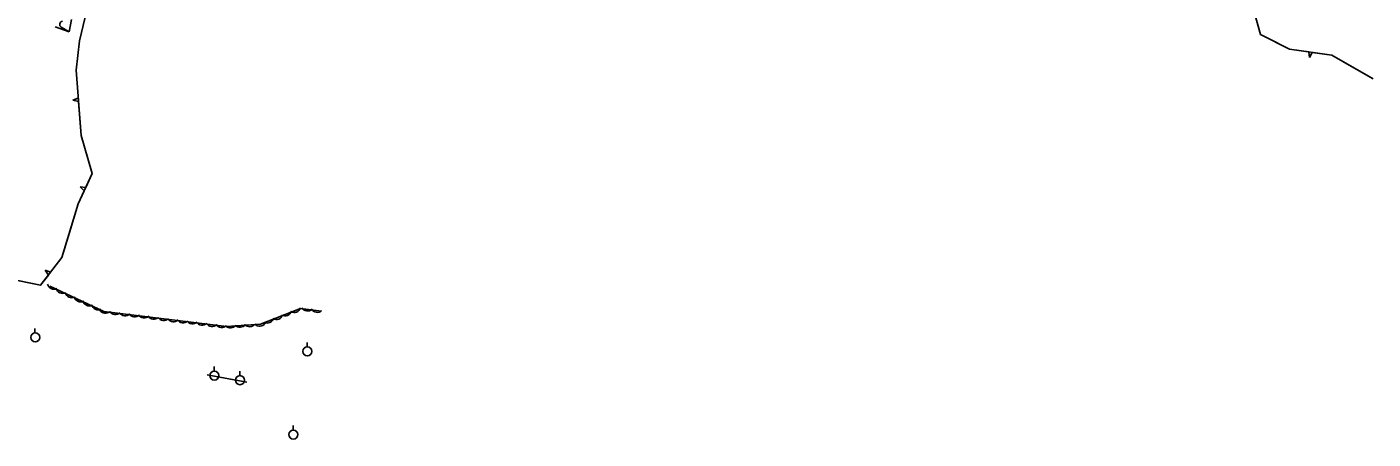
# Model space of a CAD drawing. Extents: x 978516 to 993312, y 1836504 to 1846212.
# Drawn here: x 981823 to 982569, y 1841457 to 1841686 of the extents above; entities that cross this region are included whole.
import ezdxf

# ---------------------------------------------------------------- set-up
doc = ezdxf.new("R2010")
doc.units = 0
for name, color, linetype in [('R_Drainage', 7, 'Continuous'), ('S_TREE', 7, 'Continuous'), ('S_UTILITY_POLE', 7, 'Continuous')]:
    doc.layers.add(name, color=color, linetype=linetype)

msp = doc.modelspace()

# ---------------------------------------------------------------- linework, layer by layer
at = {"layer": 'R_Drainage'}
for p in [(981838.44, 1841686.04), (981841.79, 1841685.72), (981847.45, 1841690.02)]:
    msp.add_line(p, (981846.22, 1841683.13), dxfattribs=at)
msp.add_arc((981842.73, 1841687.31), 1.83, 100.20455, 239.56739, dxfattribs=at)
at = {"layer": 'S_TREE'}
for p, q in [((982533.53, 1841672.03), (982534.05, 1841668.94)), ((982534.05, 1841668.94), (982535.48, 1841671.76)), ((981851.18, 1841646.48), (981848.27, 1841645.32)), ((981848.27, 1841645.32), (981851.33, 1841644.52)), ((981855.33, 1841596.75), (981852.24, 1841597.19)), ((981852.24, 1841597.19), (981854.55, 1841595.03)), ((981835.88, 1841549.84), (981832.93, 1841550.92)), ((981832.93, 1841550.92), (981834.69, 1841548.29))]:
    msp.add_line(p, q, dxfattribs=at)
for points in [[(981909.55, 1841866.58), (981894.19, 1841842.24), (981894.7, 1841828.39), (981892.58, 1841806.83), (981885.25, 1841790.23), (981874.54, 1841775.92), (981871.84, 1841757.3), (981867.52, 1841738.02), (981860.15, 1841713.06), (981851.81, 1841678.18), (981849.99, 1841661.97), (981852.78, 1841625.7), (981858.9, 1841604.57), (981851.25, 1841587.82), (981842.14, 1841558.03), (981830.35, 1841542.61), (981798.63, 1841549.06), (981759.81, 1841567.4)], [(982268.78, 1841704.54), (982273.48, 1841746.19), (982273.46, 1841769.14), (982265.44, 1841795.61), (982266.52, 1841821.01), (982279.65, 1841860.04), (982300.87, 1841863.02), (982316.24, 1841855.63), (982375.15, 1841808.05), (982418.33, 1841768.76), (982465.38, 1841740.95), (982497.22, 1841718.65), (982502.81, 1841696.33), (982506.81, 1841681.72), (982522.84, 1841673.51), (982546.38, 1841670.24), (982569.21, 1841657.2)], [(982501.34, 1841702.2), (982502.81, 1841696.33), (982506.81, 1841681.72), (982510.2, 1841679.99)], [(982510.2, 1841679.99), (982522.84, 1841673.51), (982533.53, 1841672.03)], [(982535.48, 1841671.76), (982546.38, 1841670.24), (982558.53, 1841663.3)], [(982558.53, 1841663.3), (982569.21, 1841657.2)], [(981851.33, 1841644.52), (981852.78, 1841625.7), (981854.47, 1841619.88)], [(981854.47, 1841619.88), (981858.9, 1841604.57), (981855.33, 1841596.75)], [(981854.55, 1841595.03), (981851.25, 1841587.82), (981846.39, 1841571.91)], [(981846.39, 1841571.91), (981842.14, 1841558.03), (981835.88, 1841549.84)], [(981834.69, 1841548.29), (981830.35, 1841542.61), (981812.92, 1841546.15)], [(981974.51, 1841529.7), (981952.31, 1841520.94), (981933.47, 1841519.79), (981898.59, 1841524.01), (981865.35, 1841528.1), (981835.47, 1841542.1)], [(981986.08, 1841528.2), (981974.51, 1841529.7)]]:
    msp.add_lwpolyline(points, dxfattribs=at)
for centre in [(981978.34, 1841531.96), (981983.62, 1841531.2)]:
    msp.add_arc(centre, 3.64, 211.85572, 313.45263, dxfattribs=at)
for centre, major_axis, ratio, start_param, end_param in [((981837.76, 1841544.05), (-0.48, -3.61), 0.999353, 5.089955, 6.863156), ((981842.56, 1841541.72), (-0.48, -3.61), 0.999353, 5.089955, 6.863156), ((981847.66, 1841539.3), (-0.48, -3.61), 0.999353, 5.089955, 6.863156), ((981852.58, 1841536.99), (-0.48, -3.61), 0.999353, 5.089955, 6.863156), ((981857.39, 1841534.77), (-0.48, -3.61), 0.999353, 5.089955, 6.863156), ((981862.21, 1841532.6), (-0.48, -3.61), 0.999353, 5.089955, 6.863156), ((981866.25, 1841530.67), (0.32, 3.63), 0.999911, 2.220765, 3.993965), ((981871.85, 1841529.95), (0.32, 3.63), 0.999911, 2.220765, 3.993965), ((981877.25, 1841529.28), (0.32, 3.63), 0.999911, 2.220765, 3.993965), ((981965.93, 1841529.25), (-0.37, 3.62), 0.998327, 2.529171, 4.302372), ((981970.91, 1841531.14), (-0.37, 3.62), 0.998327, 2.529171, 4.302372), ((981882.52, 1841528.67), (0.32, 3.63), 0.999911, 2.220765, 3.993965), ((981887.77, 1841528.09), (0.32, 3.63), 0.999911, 2.220765, 3.993965), ((981893.06, 1841527.37), (0.32, 3.63), 0.999911, 2.220765, 3.993965), ((981898.66, 1841526.65), (0.32, 3.63), 0.999911, 2.220765, 3.993965), ((981904.05, 1841525.99), (0.41, 3.62), 0.998716, 2.247542, 4.020742), ((981909.31, 1841525.39), (0.41, 3.62), 0.998716, 2.247542, 4.020742), ((981914.56, 1841524.83), (0.41, 3.62), 0.998716, 2.247542, 4.020742), ((981919.84, 1841524.12), (0.41, 3.62), 0.998716, 2.247542, 4.020742), ((981925.43, 1841523.41), (0.41, 3.62), 0.998716, 2.247542, 4.020742), ((981930.83, 1841522.75), (0.41, 3.62), 0.998716, 2.247542, 4.020742), ((981935.62, 1841522.58), (3.62, 0.43), 0.999984, 3.7684, 5.541601), ((981940.89, 1841522.98), (3.62, 0.43), 0.999984, 3.7684, 5.541601), ((981946.22, 1841523.23), (3.62, 0.43), 0.999984, 3.7684, 5.541601), ((981951.86, 1841523.55), (3.62, 0.43), 0.999984, 3.7684, 5.541601), ((981956.13, 1841525.27), (-0.37, 3.62), 0.998327, 2.529171, 4.302372), ((981961.05, 1841527.25), (-0.37, 3.62), 0.998327, 2.529171, 4.302372)]:
    msp.add_ellipse(centre, major_axis=major_axis, ratio=ratio, start_param=start_param, end_param=end_param, dxfattribs=at)
at = {"layer": 'S_UTILITY_POLE'}
for p, q in [((981827.2, 1841516.21), (981827.2, 1841518.69)), ((981978.1, 1841508.42), (981978.1, 1841510.9)), ((981926.55, 1841495.04), (981926.55, 1841497.52)), ((981940.75, 1841492.47), (981940.75, 1841494.95)), ((981970.36, 1841462.28), (981970.36, 1841464.76))]:
    msp.add_line(p, q, dxfattribs=at)
msp.add_lwpolyline([(981922.74, 1841492.97), (981944.66, 1841488.8)], dxfattribs=at)
for centre in [(981827.34, 1841513.69), (981978.25, 1841505.9), (981926.69, 1841492.52), (981940.89, 1841489.95), (981970.51, 1841459.77)]:
    msp.add_circle(centre, 2.5, dxfattribs=at)

doc.saveas('drawing.dxf')
